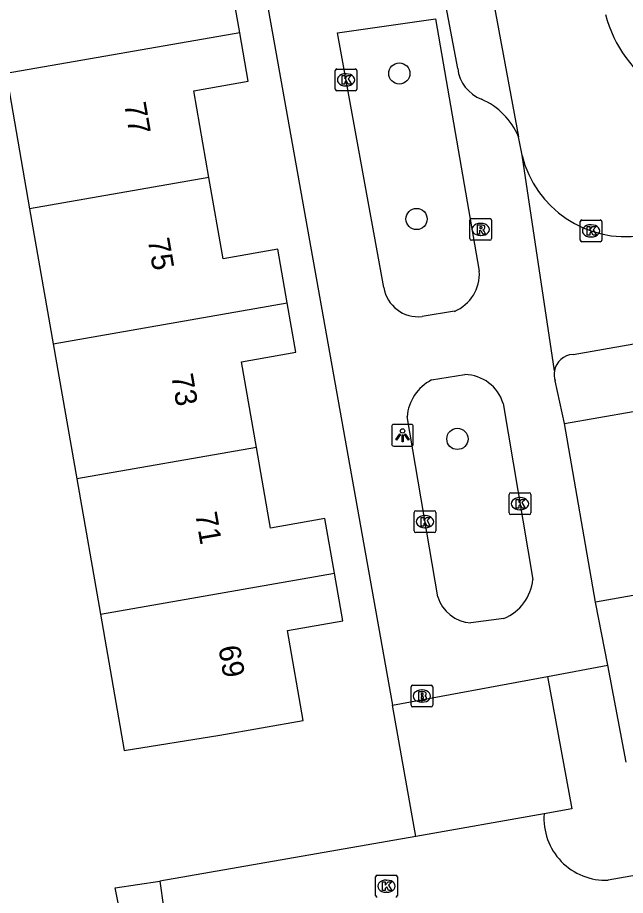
# Model space of a CAD drawing. Extents: x 162880 to 165536, y 384011 to 385179.
# Drawn here: x 163957.33 to 163985.31, y 384564.74 to 384605.16 of the extents above; entities that cross this region are included whole.
import ezdxf

# ---------------------------------------------------------------- set-up
doc = ezdxf.new("R2010")
doc.units = 0
for name, color, linetype in [('IMGEO_Boom', 7, 'Continuous'), ('IMGEO_Brandkraan', 7, 'Continuous'), ('IMGEO_Kolk', 7, 'Continuous'), ('IMGEO_Lichtpunt', 7, 'Continuous'), ('IMGEO_Pand', 7, 'Continuous'), ('IMGEO_Pand_nummerreeks', 7, 'Continuous'), ('IMGEO_Rijbaan_lokaal_open', 7, 'Continuous'), ('IMGEO_Rioolput', 7, 'Continuous'), ('IMGEO_Voetpad_open', 7, 'Continuous')]:
    doc.layers.add(name, color=color, linetype=linetype)

msp = doc.modelspace()

# ---------------------------------------------------------------- linework, layer by layer
at = {"layer": 'IMGEO_Boom'}
for centre in [(163974.898, 384602.587), (163975.691, 384595.886), (163977.573, 384585.761)]:
    msp.add_circle(centre, 0.489, dxfattribs=at)
at = {"layer": 'IMGEO_Brandkraan'}
for p, q in [((163975.437, 384573.494), (163975.437, 384574.346)), ((163975.512, 384574.42), (163976.364, 384574.42)), ((163976.438, 384574.346), (163976.438, 384573.494)), ((163975.925, 384574.2), (163975.95, 384574.2)), ((163975.948, 384573.64), (163975.923, 384573.64)), ((163976.364, 384573.42), (163975.512, 384573.42))]:
    msp.add_line(p, q, dxfattribs=at)
for points in [[(163975.437, 384573.494), (163975.437, 384574.346)], [(163975.512, 384574.42), (163976.364, 384574.42)], [(163976.438, 384574.346), (163976.438, 384573.494)], [(163975.785, 384574.12), (163975.785, 384573.72), (163975.998, 384573.72)], [(163976.016, 384574.12), (163975.785, 384574.12)], [(163975.964, 384574.039), (163975.91, 384574.039), (163975.91, 384573.963)], [(163975.91, 384573.963), (163975.963, 384573.963)], [(163975.972, 384573.887), (163975.91, 384573.887), (163975.91, 384573.806)], [(163975.91, 384573.806), (163975.972, 384573.806)], [(163976.364, 384573.42), (163975.512, 384573.42)]]:
    msp.add_lwpolyline(points, dxfattribs=at)
for centre, radius, start, end in [((163975.514, 384574.344), 0.0765, 91.552, 178.448), ((163975.514, 384574.344), 0.0765, 91.552, 178.448), ((163976.362, 384574.344), 0.0765, 1.552, 88.448), ((163976.362, 384574.344), 0.0765, 1.552, 88.448), ((163975.965, 384574.001), 0.0379, 267.8285, 90.9355), ((163975.973, 384573.846), 0.0404, 269.8759, 90.5077), ((163976.02, 384573.975), 0.145, 59.4692, 91.5367), ((163976.045, 384574.022), 0.0922, 285.5137, 58.1501), ((163976.05, 384573.83), 0.105, 301.3115, 78.989), ((163975.514, 384573.496), 0.0765, 181.552, 268.448), ((163975.514, 384573.496), 0.0765, 181.552, 268.448), ((163976.004, 384573.971), 0.251, 268.6676, 293.5347), ((163976.362, 384573.496), 0.0765, 271.552, 358.448), ((163976.362, 384573.496), 0.0765, 271.552, 358.448)]:
    msp.add_arc(centre, radius, start, end, dxfattribs=at)
for centre, major_axis, ratio, start_param, end_param in [((163975.924, 384573.92), (-0.387, 0.002), 0.722429, 4.712389, 7.853982), ((163975.949, 384573.92), (-0.39, 0.002), 0.717154, 1.570796, 4.712389)]:
    msp.add_ellipse(centre, major_axis=major_axis, ratio=ratio, start_param=start_param, end_param=end_param, dxfattribs=at)
at = {"layer": 'IMGEO_Kolk'}
for p, q in [((163971.947, 384601.867), (163971.947, 384602.719)), ((163972.022, 384602.793), (163972.874, 384602.793)), ((163972.435, 384602.573), (163972.46, 384602.573)), ((163972.948, 384602.719), (163972.948, 384601.867)), ((163972.874, 384601.793), (163972.022, 384601.793)), ((163972.458, 384602.013), (163972.433, 384602.013)), ((163983.223, 384594.914), (163983.223, 384595.766)), ((163983.298, 384595.84), (163984.15, 384595.84)), ((163984.224, 384595.766), (163984.224, 384594.914)), ((163983.711, 384595.62), (163983.736, 384595.62)), ((163983.734, 384595.06), (163983.709, 384595.06)), ((163984.15, 384594.84), (163983.298, 384594.84)), ((163979.953, 384582.351), (163979.953, 384583.203)), ((163980.028, 384583.277), (163980.88, 384583.277)), ((163980.954, 384583.203), (163980.954, 384582.351)), ((163980.441, 384583.057), (163980.466, 384583.057)), ((163975.581, 384581.523), (163975.581, 384582.375)), ((163975.656, 384582.449), (163976.508, 384582.449)), ((163976.582, 384582.375), (163976.582, 384581.523)), ((163980.464, 384582.497), (163980.439, 384582.497)), ((163976.069, 384582.229), (163976.094, 384582.229)), ((163980.88, 384582.277), (163980.028, 384582.277)), ((163976.092, 384581.669), (163976.067, 384581.669)), ((163976.508, 384581.449), (163975.656, 384581.449)), ((163973.809, 384564.74), (163973.809, 384565.592)), ((163973.884, 384565.666), (163974.736, 384565.666)), ((163974.297, 384565.446), (163974.322, 384565.446)), ((163974.81, 384565.592), (163974.81, 384564.74)), ((163974.32, 384564.886), (163974.295, 384564.886))]:
    msp.add_line(p, q, dxfattribs=at)
for points in [[(163971.947, 384601.867), (163971.947, 384602.719)], [(163972.022, 384602.793), (163972.874, 384602.793)], [(163972.948, 384602.719), (163972.948, 384601.867)], [(163972.268, 384602.493), (163972.391, 384602.493), (163972.391, 384602.342), (163972.521, 384602.493), (163972.685, 384602.493), (163972.539, 384602.342), (163972.692, 384602.093), (163972.54, 384602.093), (163972.455, 384602.257), (163972.391, 384602.19), (163972.391, 384602.093), (163972.268, 384602.093), (163972.268, 384602.493)], [(163972.874, 384601.793), (163972.022, 384601.793)], [(163983.223, 384594.914), (163983.223, 384595.766)], [(163983.298, 384595.84), (163984.15, 384595.84)], [(163984.224, 384595.766), (163984.224, 384594.914)], [(163983.544, 384595.54), (163983.667, 384595.54), (163983.667, 384595.389), (163983.797, 384595.54), (163983.961, 384595.54), (163983.815, 384595.389), (163983.968, 384595.14), (163983.816, 384595.14), (163983.731, 384595.304), (163983.667, 384595.237), (163983.667, 384595.14), (163983.544, 384595.14), (163983.544, 384595.54)], [(163984.15, 384594.84), (163983.298, 384594.84)], [(163979.953, 384582.351), (163979.953, 384583.203)], [(163980.028, 384583.277), (163980.88, 384583.277)], [(163980.954, 384583.203), (163980.954, 384582.351)], [(163980.274, 384582.977), (163980.397, 384582.977), (163980.397, 384582.826), (163980.527, 384582.977), (163980.691, 384582.977), (163980.545, 384582.826), (163980.698, 384582.577), (163980.546, 384582.577), (163980.461, 384582.741), (163980.397, 384582.674), (163980.397, 384582.577), (163980.274, 384582.577), (163980.274, 384582.977)], [(163975.581, 384581.523), (163975.581, 384582.375)], [(163975.656, 384582.449), (163976.508, 384582.449)], [(163976.582, 384582.375), (163976.582, 384581.523)], [(163975.902, 384582.149), (163976.025, 384582.149), (163976.025, 384581.998), (163976.155, 384582.149), (163976.319, 384582.149), (163976.173, 384581.998), (163976.326, 384581.749), (163976.174, 384581.749), (163976.089, 384581.913), (163976.025, 384581.846), (163976.025, 384581.749), (163975.902, 384581.749), (163975.902, 384582.149)], [(163980.88, 384582.277), (163980.028, 384582.277)], [(163976.508, 384581.449), (163975.656, 384581.449)], [(163973.809, 384564.74), (163973.809, 384565.592)], [(163973.884, 384565.666), (163974.736, 384565.666)], [(163974.13, 384565.366), (163974.253, 384565.366), (163974.253, 384565.215), (163974.383, 384565.366), (163974.547, 384565.366), (163974.401, 384565.215), (163974.554, 384564.966), (163974.402, 384564.966), (163974.317, 384565.13), (163974.253, 384565.063), (163974.253, 384564.966), (163974.13, 384564.966), (163974.13, 384565.366)], [(163974.81, 384565.592), (163974.81, 384564.74)]]:
    msp.add_lwpolyline(points, dxfattribs=at)
for centre, start, end in [((163972.024, 384602.717), 91.552, 178.448), ((163972.024, 384602.717), 91.552, 178.448), ((163972.872, 384602.717), 1.552, 88.448), ((163972.872, 384602.717), 1.552, 88.448), ((163972.024, 384601.869), 181.552, 268.448), ((163972.024, 384601.869), 181.552, 268.448), ((163972.872, 384601.869), 271.552, 358.448), ((163972.872, 384601.869), 271.552, 358.448), ((163983.3, 384595.764), 91.552, 178.448), ((163983.3, 384595.764), 91.552, 178.448), ((163984.148, 384595.764), 1.552, 88.448), ((163984.148, 384595.764), 1.552, 88.448), ((163983.3, 384594.916), 181.552, 268.448), ((163983.3, 384594.916), 181.552, 268.448), ((163984.148, 384594.916), 271.552, 358.448), ((163984.148, 384594.916), 271.552, 358.448), ((163980.03, 384583.201), 91.552, 178.448), ((163980.03, 384583.201), 91.552, 178.448), ((163980.878, 384583.201), 1.552, 88.448), ((163980.878, 384583.201), 1.552, 88.448), ((163975.658, 384582.373), 91.552, 178.448), ((163975.658, 384582.373), 91.552, 178.448), ((163976.506, 384582.373), 1.552, 88.448), ((163976.506, 384582.373), 1.552, 88.448), ((163980.03, 384582.353), 181.552, 268.448), ((163980.03, 384582.353), 181.552, 268.448), ((163980.878, 384582.353), 271.552, 358.448), ((163980.878, 384582.353), 271.552, 358.448), ((163975.658, 384581.525), 181.552, 268.448), ((163975.658, 384581.525), 181.552, 268.448), ((163976.506, 384581.525), 271.552, 358.448), ((163976.506, 384581.525), 271.552, 358.448), ((163973.886, 384565.59), 91.552, 178.448), ((163973.886, 384565.59), 91.552, 178.448), ((163974.734, 384565.59), 1.552, 88.448), ((163974.734, 384565.59), 1.552, 88.448), ((163973.886, 384564.742), 181.552, 268.448), ((163973.886, 384564.742), 181.552, 268.448), ((163974.734, 384564.742), 271.552, 358.448), ((163974.734, 384564.742), 271.552, 358.448)]:
    msp.add_arc(centre, 0.0765, start, end, dxfattribs=at)
for centre, major_axis, ratio, start_param, end_param in [((163972.434, 384602.293), (-0.387, 0.002), 0.722429, 4.712389, 7.853982), ((163972.459, 384602.293), (-0.39, 0.002), 0.717154, 1.570796, 4.712389), ((163983.71, 384595.34), (-0.387, 0.002), 0.722429, 4.712389, 7.853982), ((163983.735, 384595.34), (-0.39, 0.002), 0.717154, 1.570796, 4.712389), ((163980.44, 384582.777), (-0.387, 0.002), 0.722429, 4.712389, 7.853982), ((163980.465, 384582.777), (-0.39, 0.002), 0.717154, 1.570796, 4.712389), ((163976.068, 384581.949), (-0.387, 0.002), 0.722429, 4.712389, 7.853982), ((163976.093, 384581.949), (-0.39, 0.002), 0.717154, 1.570796, 4.712389), ((163974.296, 384565.166), (-0.387, 0.002), 0.722429, 4.712389, 7.853982), ((163974.321, 384565.166), (-0.39, 0.002), 0.717154, 1.570796, 4.712389)]:
    msp.add_ellipse(centre, major_axis=major_axis, ratio=ratio, start_param=start_param, end_param=end_param, dxfattribs=at)
at = {"layer": 'IMGEO_Lichtpunt'}
for p, q in [((163975.449, 384586.425), (163974.641, 384586.425)), ((163975.449, 384586.425), (163974.641, 384586.425)), ((163974.547, 384586.33), (163974.547, 384585.523)), ((163974.547, 384586.33), (163974.547, 384585.523)), ((163975.543, 384585.523), (163975.543, 384586.33)), ((163975.543, 384585.523), (163975.543, 384586.33)), ((163974.641, 384585.429), (163975.449, 384585.429)), ((163974.641, 384585.429), (163975.449, 384585.429))]:
    msp.add_line(p, q, dxfattribs=at)
for points in [[(163974.921, 384585.994), (163974.96, 384585.966), (163974.772, 384585.704), (163974.734, 384585.731), (163974.921, 384585.994)], [(163975.133, 384585.966), (163975.171, 384585.993), (163975.358, 384585.731), (163975.319, 384585.703), (163975.133, 384585.966)], [(163975.023, 384585.946), (163975.07, 384585.946), (163975.07, 384585.624), (163975.023, 384585.624), (163975.023, 384585.946)]]:
    msp.add_lwpolyline(points, dxfattribs=at)
msp.add_circle((163975.046, 384586.128), 0.0994, dxfattribs=at)
for centre, start, end in [((163974.641, 384586.33), 90, 180), ((163974.641, 384586.33), 90, 180), ((163975.449, 384586.33), 0, 90), ((163975.449, 384586.33), 0, 90), ((163974.641, 384585.523), 180, 270), ((163974.641, 384585.523), 180, 270), ((163975.449, 384585.523), 270, 0), ((163975.449, 384585.523), 270, 360)]:
    msp.add_arc(centre, 0.0946, start, end, dxfattribs=at)
at = {"layer": 'IMGEO_Pand'}
for points in [[(163967.557, 384604.464), (163967.133, 384606.896), (163964.7, 384606.471), (163964.038, 384610.261)], [(163967.557, 384604.464), (163956.799, 384602.582)], [(163966.132, 384597.803), (163965.435, 384601.792), (163967.947, 384602.231), (163967.557, 384604.464)], [(163956.799, 384602.582), (163957.885, 384596.36)], [(163966.132, 384597.803), (163957.885, 384596.36)], [(163969.741, 384592.022), (163969.31, 384594.496), (163966.786, 384594.055), (163966.132, 384597.803)], [(163957.885, 384596.36), (163958.971, 384590.138)], [(163958.971, 384590.138), (163969.741, 384592.022)], [(163968.321, 384585.363), (163967.631, 384589.311), (163970.138, 384589.748), (163969.741, 384592.022)], [(163958.971, 384590.138), (163960.058, 384583.917)], [(163982.501, 384586.468), (163988.816, 384587.575)], [(163983.933, 384578.251), (163982.501, 384586.468)], [(163968.321, 384585.363), (163960.058, 384583.917)], [(163971.913, 384579.579), (163971.474, 384582.094), (163968.968, 384581.656), (163968.321, 384585.363)], [(163960.058, 384583.917), (163961.144, 384577.695)], [(163961.144, 384577.695), (163962.242, 384571.407), (163966.639, 384572.122), (163970.48, 384572.793), (163969.756, 384576.935), (163972.297, 384577.379), (163971.913, 384579.579)], [(163961.144, 384577.695), (163971.913, 384579.579)], [(163990.684, 384576.885), (163988.352, 384576.479), (163987.922, 384578.947), (163983.933, 384578.251)]]:
    msp.add_lwpolyline(points, dxfattribs=at)
at = {"layer": 'IMGEO_Rijbaan_lokaal_open'}
for points in [[(163979.209, 384606.058), (163980.388, 384599.675)], [(163980.546, 384598.818), (163980.388, 384599.675)], [(164049.509, 384576.849), (164045.417, 384576.139), (164000, 384568.172), (163984.517, 384565.438)], [(163981.564, 384568.503), (163975.658, 384567.458)], [(163975.658, 384567.458), (163963.88, 384565.396)], [(163963.88, 384565.396), (163964.05, 384564.206)]]:
    msp.add_lwpolyline(points, dxfattribs=at)
for centre, radius, start, end in [((163989.994, 384606.742), 5.786, 194.3922, 280.6109), ((163985.331, 384600.002), 4.93, 193.9025, 278.2565), ((163984.405, 384568.285), 2.849, 175.6067, 272.2609)]:
    msp.add_arc(centre, radius, start, end, dxfattribs=at)
at = {"layer": 'IMGEO_Rioolput'}
for p, q in [((163978.14, 384594.981), (163978.14, 384595.833)), ((163978.215, 384595.907), (163979.067, 384595.907)), ((163978.628, 384595.687), (163978.653, 384595.687)), ((163979.141, 384595.833), (163979.141, 384594.981)), ((163979.067, 384594.907), (163978.215, 384594.907)), ((163978.651, 384595.127), (163978.626, 384595.127))]:
    msp.add_line(p, q, dxfattribs=at)
for points in [[(163978.14, 384594.981), (163978.14, 384595.833)], [(163978.215, 384595.907), (163979.067, 384595.907)], [(163979.141, 384595.833), (163979.141, 384594.981)], [(163978.729, 384595.605), (163978.477, 384595.607), (163978.477, 384595.207)], [(163978.477, 384595.207), (163978.601, 384595.207), (163978.601, 384595.369), (163978.612, 384595.369)], [(163978.655, 384595.526), (163978.601, 384595.526), (163978.601, 384595.445)], [(163978.601, 384595.445), (163978.653, 384595.445)], [(163978.659, 384595.34), (163978.73, 384595.207), (163978.87, 384595.207), (163978.805, 384595.333)], [(163979.067, 384594.907), (163978.215, 384594.907)]]:
    msp.add_lwpolyline(points, dxfattribs=at)
for centre, radius, start, end in [((163978.217, 384595.831), 0.0765, 91.552, 178.448), ((163978.217, 384595.831), 0.0765, 91.552, 178.448), ((163979.065, 384595.831), 0.0765, 1.552, 88.448), ((163979.065, 384595.831), 0.0765, 1.552, 88.448), ((163978.611, 384595.316), 0.0533, 26.0293, 88.6989), ((163978.637, 384595.634), 0.19, 274.7715, 282.9687), ((163978.661, 384595.43), 0.0964, 77.0061, 93.1865), ((163978.675, 384595.487), 0.0378, 276.6634, 79.6772), ((163978.728, 384595.495), 0.109, 350.3612, 89.416), ((163978.726, 384595.495), 0.112, 277.5842, 350.9817), ((163978.71, 384595.28), 0.108, 29.5134, 73.7905), ((163978.217, 384594.983), 0.0765, 181.552, 268.448), ((163978.217, 384594.983), 0.0765, 181.552, 268.448), ((163979.065, 384594.983), 0.0765, 271.552, 358.448), ((163979.065, 384594.983), 0.0765, 271.552, 358.448)]:
    msp.add_arc(centre, radius, start, end, dxfattribs=at)
for centre, major_axis, ratio, start_param, end_param in [((163978.627, 384595.407), (-0.387, 0.002), 0.722429, 4.712389, 7.853982), ((163978.652, 384595.407), (-0.39, 0.002), 0.717154, 1.570796, 4.712389)]:
    msp.add_ellipse(centre, major_axis=major_axis, ratio=ratio, start_param=start_param, end_param=end_param, dxfattribs=at)
at = {"layer": 'IMGEO_Voetpad_open'}
for points in [[(163965.375, 384625.078), (163974.579, 384573.502)], [(163977.585, 384602.813), (163977.06, 384605.658)], [(163974.181, 384592.733), (163973.04, 384599.052), (163972.055, 384604.457), (163976.561, 384605.101)], [(163976.561, 384605.101), (163978.578, 384593.484)], [(163982.893, 384589.652), (164000, 384592.662), (164044.161, 384600.433)], [(163982.038, 384588.9), (163980.546, 384598.818)], [(163977.442, 384591.635), (163975.949, 384591.398)], [(163976.383, 384588.475), (163977.916, 384588.721)], [(163982.501, 384586.468), (163982.074, 384588.432)], [(163979.674, 384587.396), (163981.042, 384579.285)], [(163976.665, 384578.485), (163975.258, 384586.785)], [(163984.488, 384575.337), (163983.933, 384578.251)], [(163979.715, 384577.498), (163978.184, 384577.292)], [(163981.717, 384574.826), (163984.488, 384575.337)], [(163985.337, 384570.877), (163984.488, 384575.337)], [(163974.579, 384573.502), (163981.717, 384574.826)], [(163981.717, 384574.826), (163982.836, 384568.728), (163981.564, 384568.503)], [(163975.658, 384567.458), (163974.579, 384573.502)], [(163962.07, 384563.86), (163962.042, 384564.009), (163961.817, 384565.095), (163963.88, 384565.396)]]:
    msp.add_lwpolyline(points, dxfattribs=at)
for centre, radius, start, end in [((163979.302, 384603.015), 1.729, 186.7127, 248.9755), ((163977.367, 384598.395), 3.281, 22.9598, 66.3724), ((163976.713, 384593.356), 1.869, 292.9446, 3.9234), ((163975.766, 384592.994), 1.606, 189.3482, 276.5396), ((163982.943, 384588.733), 0.921, 93.128, 169.5373), ((163982.954, 384588.735), 0.931, 169.7985, 198.9989), ((163977.352, 384586.61), 2.102, 117.4677, 175.2305), ((163977.882, 384586.848), 1.874, 17.0173, 88.9722), ((163978.909, 384579.483), 2.143, 292.1099, 354.696), ((163978.303, 384579.007), 1.719, 197.6679, 266.0409)]:
    msp.add_arc(centre, radius, start, end, dxfattribs=at)

# ---------------------------------------------------------------- texts
at = {"layer": 'IMGEO_Pand_nummerreeks'}
for s, p in [('77', (163962.23, 384601.184)), ('75', (163963.314, 384594.931)), ('73', (163964.398, 384588.678)), ('71', (163965.501, 384582.315)), ('69', (163966.565, 384576.173))]:
    msp.add_text(s, height=1, rotation=279.8321, dxfattribs=at).set_placement(p)

doc.saveas('drawing.dxf')
